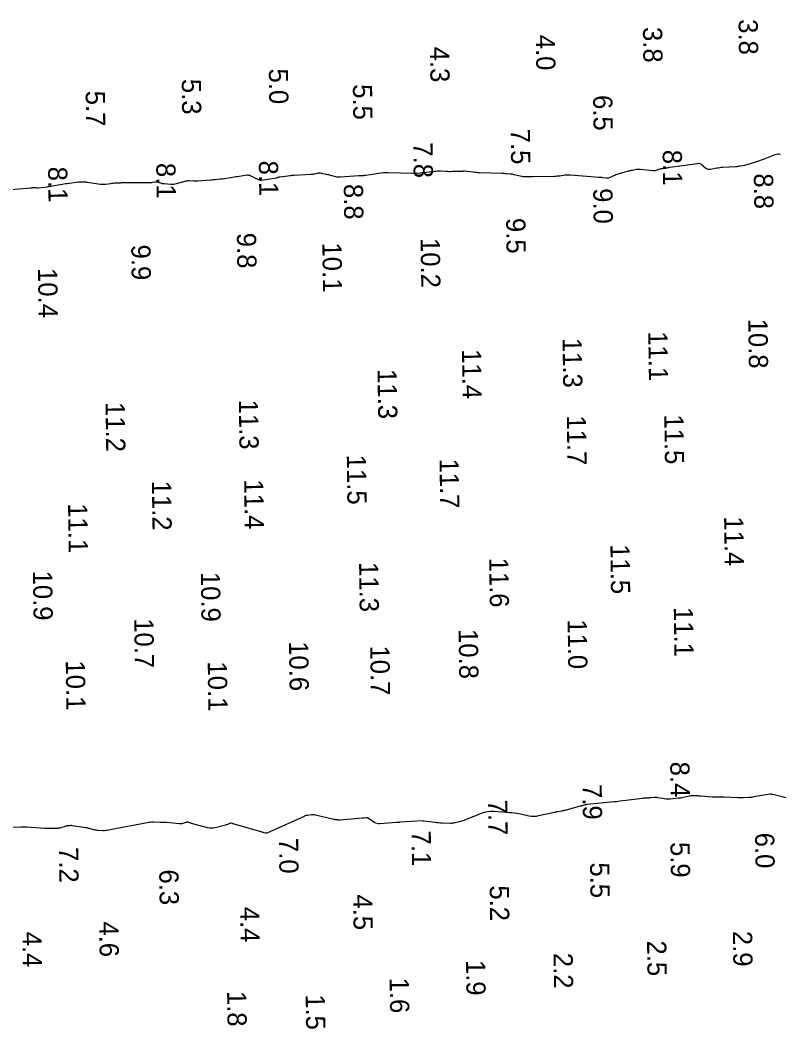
# Model space of a CAD drawing. Extents: x 1023796 to 1112670, y 656573 to 837340.
# Drawn here: x 1103951.4 to 1104050.2, y 697354.6 to 697486 of the extents above; entities that cross this region are included whole.
import ezdxf

# ---------------------------------------------------------------- set-up
doc = ezdxf.new("R2010")
doc.units = 0
doc.layers.add('V-CHAN-CONT-8FT', color=7, linetype='Continuous')
doc.layers.add('V-TOPO-SOUN', color=7, linetype='Continuous')

msp = doc.modelspace()

# ---------------------------------------------------------------- linework, layer by layer
at = {"layer": 'V-CHAN-CONT-8FT'}
for points in [[(1103950.22, 697463.92), (1103952.73, 697464.16), (1103952.79, 697464.16), (1103952.85, 697464.17), (1103952.91, 697464.17), (1103952.97, 697464.18), (1103953.28, 697464.2), (1103953.31, 697464.2), (1103953.34, 697464.2), (1103953.37, 697464.19), (1103953.4, 697464.18), (1103953.51, 697464.15), (1103953.54, 697464.14), (1103953.57, 697464.14), (1103953.6, 697464.13), (1103953.62, 697464.14), (1103954.62, 697464.26), (1103954.79, 697464.28), (1103954.97, 697464.31), (1103955.14, 697464.33), (1103955.31, 697464.36), (1103956.82, 697464.62), (1103957.05, 697464.66), (1103957.28, 697464.7), (1103957.5, 697464.73), (1103957.73, 697464.76), (1103958.97, 697464.92), (1103959.03, 697464.92), (1103959.1, 697464.93), (1103959.17, 697464.93), (1103959.23, 697464.93), (1103959.53, 697464.93), (1103959.58, 697464.93), (1103959.62, 697464.93), (1103959.67, 697464.93), (1103959.72, 697464.93), (1103959.9, 697464.92), (1103959.94, 697464.92), (1103959.99, 697464.91), (1103960.03, 697464.91), (1103960.08, 697464.9), (1103961.81, 697464.65), (1103961.98, 697464.63), (1103962.15, 697464.63), (1103962.31, 697464.63), (1103962.48, 697464.65), (1103963.15, 697464.74), (1103963.31, 697464.76), (1103963.48, 697464.78), (1103963.64, 697464.79), (1103963.8, 697464.8), (1103964.45, 697464.83), (1103964.62, 697464.84), (1103964.78, 697464.84), (1103964.94, 697464.84), (1103965.11, 697464.85), (1103968.3, 697464.85), (1103968.37, 697464.86), (1103968.44, 697464.86), (1103968.51, 697464.87), (1103968.58, 697464.88), (1103968.86, 697464.95), (1103968.93, 697464.96), (1103969, 697464.96), (1103969.07, 697464.95), (1103969.14, 697464.94), (1103969.65, 697464.79), (1103969.76, 697464.77), (1103969.87, 697464.74), (1103969.98, 697464.73), (1103970.09, 697464.71), (1103970.99, 697464.63), (1103971.18, 697464.62), (1103971.36, 697464.63), (1103971.55, 697464.66), (1103971.73, 697464.7), (1103972.84, 697465.03), (1103972.97, 697465.07), (1103973.1, 697465.09), (1103973.24, 697465.1), (1103973.38, 697465.1), (1103973.92, 697465.06), (1103974.06, 697465.06), (1103974.2, 697465.06), (1103974.34, 697465.06), (1103974.47, 697465.07), (1103976.13, 697465.2), (1103976.29, 697465.21), (1103976.44, 697465.23), (1103976.6, 697465.24), (1103976.76, 697465.26), (1103977.39, 697465.32), (1103977.54, 697465.33), (1103977.7, 697465.35), (1103977.86, 697465.37), (1103978.01, 697465.39), (1103979.01, 697465.55), (1103979.23, 697465.59), (1103979.44, 697465.62), (1103979.66, 697465.65), (1103979.87, 697465.68), (1103980.9, 697465.83), (1103981.03, 697465.83), (1103981.15, 697465.82), (1103981.28, 697465.79), (1103981.4, 697465.74), (1103981.98, 697465.42), (1103982.04, 697465.39), (1103982.11, 697465.36), (1103982.17, 697465.33), (1103982.23, 697465.31), (1103982.48, 697465.2), (1103982.55, 697465.18), (1103982.61, 697465.16), (1103982.68, 697465.16), (1103982.75, 697465.17), (1103984.72, 697465.48), (1103984.76, 697465.49), (1103984.8, 697465.5), (1103984.83, 697465.51), (1103984.87, 697465.52), (1103985.02, 697465.57), (1103985.06, 697465.59), (1103985.09, 697465.6), (1103985.13, 697465.6), (1103985.17, 697465.61), (1103986.22, 697465.74), (1103986.41, 697465.76), (1103986.6, 697465.78), (1103986.79, 697465.79), (1103986.97, 697465.8), (1103989.26, 697465.92), (1103989.36, 697465.93), (1103989.47, 697465.94), (1103989.58, 697465.96), (1103989.68, 697465.98), (1103990.1, 697466.07), (1103990.21, 697466.09), (1103990.32, 697466.1), (1103990.42, 697466.09), (1103990.53, 697466.08), (1103991.19, 697465.94), (1103991.33, 697465.91), (1103991.48, 697465.88), (1103991.62, 697465.85), (1103991.77, 697465.81), (1103992.42, 697465.64), (1103992.58, 697465.61), (1103992.74, 697465.59), (1103992.9, 697465.58), (1103993.06, 697465.59), (1103995.43, 697465.75), (1103995.51, 697465.76), (1103995.59, 697465.76), (1103995.67, 697465.76), (1103995.75, 697465.77), (1103996.07, 697465.78), (1103996.15, 697465.78), (1103996.23, 697465.79), (1103996.31, 697465.8), (1103996.38, 697465.81), (1103998.04, 697466.08), (1103998.35, 697466.12), (1103998.65, 697466.15), (1103998.96, 697466.16), (1103999.26, 697466.16), (1104002.46, 697466.06), (1104002.59, 697466.06), (1104002.71, 697466.06), (1104002.84, 697466.06), (1104002.96, 697466.07), (1104003.46, 697466.12), (1104003.58, 697466.13), (1104003.71, 697466.14), (1104003.83, 697466.15), (1104003.95, 697466.17), (1104005.33, 697466.33), (1104005.51, 697466.34), (1104005.7, 697466.35), (1104005.88, 697466.36), (1104006.07, 697466.35), (1104006.82, 697466.31), (1104007, 697466.31), (1104007.19, 697466.3), (1104007.38, 697466.3), (1104007.56, 697466.31), (1104008.95, 697466.34), (1104008.97, 697466.34), (1104008.99, 697466.34), (1104009.01, 697466.35), (1104009.03, 697466.35), (1104009.12, 697466.36), (1104009.14, 697466.36), (1104009.16, 697466.36), (1104009.18, 697466.36), (1104009.2, 697466.36), (1104010.35, 697466.23), (1104010.55, 697466.21), (1104010.75, 697466.19), (1104010.95, 697466.17), (1104011.15, 697466.17), (1104014.08, 697466.06), (1104014.22, 697466.05), (1104014.35, 697466.05), (1104014.48, 697466.04), (1104014.61, 697466.03), (1104015.13, 697465.99), (1104015.26, 697465.98), (1104015.39, 697465.96), (1104015.51, 697465.94), (1104015.64, 697465.91), (1104016.67, 697465.67), (1104016.79, 697465.64), (1104016.9, 697465.63), (1104017.02, 697465.62), (1104017.14, 697465.62), (1104017.6, 697465.63), (1104017.72, 697465.63), (1104017.84, 697465.63), (1104017.96, 697465.63), (1104018.08, 697465.64), (1104020.89, 697465.68), (1104021.07, 697465.69), (1104021.25, 697465.7), (1104021.43, 697465.72), (1104021.6, 697465.74), (1104022.31, 697465.83), (1104022.48, 697465.85), (1104022.66, 697465.86), (1104022.84, 697465.86), (1104023.01, 697465.85), (1104026.69, 697465.56), (1104026.81, 697465.55), (1104026.93, 697465.54), (1104027.05, 697465.53), (1104027.17, 697465.51), (1104027.64, 697465.44), (1104027.76, 697465.43), (1104027.87, 697465.44), (1104027.98, 697465.47), (1104028.09, 697465.51), (1104028.76, 697465.82), (1104028.9, 697465.89), (1104029.05, 697465.95), (1104029.21, 697466), (1104029.36, 697466.04), (1104030.54, 697466.35), (1104030.67, 697466.39), (1104030.8, 697466.42), (1104030.92, 697466.44), (1104031.05, 697466.47), (1104031.57, 697466.57), (1104031.7, 697466.59), (1104031.83, 697466.6), (1104031.95, 697466.6), (1104032.08, 697466.59), (1104033.73, 697466.41), (1104033.75, 697466.41), (1104033.77, 697466.41), (1104033.8, 697466.41), (1104033.82, 697466.41), (1104033.92, 697466.41), (1104033.95, 697466.42), (1104033.97, 697466.42), (1104033.99, 697466.43), (1104034.02, 697466.43), (1104034.56, 697466.6), (1104034.66, 697466.63), (1104034.76, 697466.65), (1104034.86, 697466.67), (1104034.96, 697466.69), (1104035.45, 697466.76), (1104035.57, 697466.78), (1104035.69, 697466.8), (1104035.8, 697466.81), (1104035.92, 697466.83), (1104039.51, 697467.34), (1104039.68, 697467.35), (1104039.83, 697467.32), (1104039.98, 697467.27), (1104040.11, 697467.17), (1104040.63, 697466.74), (1104040.77, 697466.65), (1104040.91, 697466.6), (1104041.06, 697466.58), (1104041.23, 697466.59), (1104042.05, 697466.75), (1104042.24, 697466.78), (1104042.43, 697466.81), (1104042.63, 697466.83), (1104042.82, 697466.84), (1104044.49, 697466.93), (1104044.64, 697466.94), (1104044.79, 697466.96), (1104044.94, 697466.98), (1104045.09, 697467.01), (1104045.69, 697467.12), (1104045.84, 697467.15), (1104045.99, 697467.19), (1104046.13, 697467.23), (1104046.28, 697467.28), (1104047.4, 697467.65), (1104047.64, 697467.73), (1104047.87, 697467.81), (1104048.11, 697467.9), (1104048.34, 697467.99), (1104049.62, 697468.49), (1104049.79, 697468.55), (1104049.97, 697468.57), (1104050.16, 697468.57), (1104050.34, 697468.54)], [(1104051.07, 697384.71), (1104049.34, 697385.14), (1104049.31, 697385.15), (1104049.28, 697385.15), (1104049.25, 697385.16), (1104049.22, 697385.17), (1104049.11, 697385.21), (1104049.08, 697385.21), (1104049.05, 697385.22), (1104049.02, 697385.22), (1104048.99, 697385.21), (1104046.88, 697384.84), (1104046.71, 697384.81), (1104046.54, 697384.78), (1104046.37, 697384.77), (1104046.2, 697384.76), (1104045.51, 697384.72), (1104045.33, 697384.71), (1104045.16, 697384.71), (1104044.99, 697384.71), (1104044.82, 697384.72), (1104043.01, 697384.81), (1104042.89, 697384.82), (1104042.76, 697384.82), (1104042.63, 697384.82), (1104042.5, 697384.82), (1104041.98, 697384.81), (1104041.85, 697384.81), (1104041.72, 697384.81), (1104041.59, 697384.82), (1104041.47, 697384.82), (1104039.95, 697384.95), (1104039.82, 697384.96), (1104039.7, 697384.96), (1104039.58, 697384.97), (1104039.46, 697384.98), (1104038.96, 697385), (1104038.84, 697385), (1104038.72, 697384.99), (1104038.6, 697384.98), (1104038.48, 697384.95), (1104037.72, 697384.77), (1104037.55, 697384.74), (1104037.38, 697384.7), (1104037.22, 697384.68), (1104037.05, 697384.66), (1104035.95, 697384.54), (1104035.77, 697384.53), (1104035.59, 697384.53), (1104035.41, 697384.54), (1104035.23, 697384.57), (1104034.37, 697384.74), (1104034.26, 697384.76), (1104034.15, 697384.77), (1104034.04, 697384.77), (1104033.93, 697384.76), (1104033.45, 697384.72), (1104033.36, 697384.71), (1104033.27, 697384.71), (1104033.18, 697384.7), (1104033.09, 697384.7), (1104032.73, 697384.69), (1104032.64, 697384.68), (1104032.55, 697384.67), (1104032.46, 697384.67), (1104032.37, 697384.65), (1104030.2, 697384.36), (1104029.81, 697384.31), (1104029.42, 697384.27), (1104029.03, 697384.22), (1104028.63, 697384.19), (1104025.22, 697383.86), (1104025.14, 697383.85), (1104025.07, 697383.84), (1104024.99, 697383.82), (1104024.91, 697383.8), (1104024.5, 697383.67), (1104024.48, 697383.67), (1104024.46, 697383.66), (1104024.44, 697383.66), (1104024.42, 697383.65), (1104024.34, 697383.64), (1104024.32, 697383.63), (1104024.3, 697383.63), (1104024.28, 697383.62), (1104024.26, 697383.62), (1104022.26, 697383.09), (1104022.15, 697383.07), (1104022.04, 697383.04), (1104021.93, 697383.02), (1104021.82, 697383), (1104021.37, 697382.92), (1104021.26, 697382.9), (1104021.15, 697382.88), (1104021.04, 697382.85), (1104020.93, 697382.83), (1104018.84, 697382.36), (1104018.52, 697382.31), (1104018.21, 697382.29), (1104017.89, 697382.31), (1104017.58, 697382.35), (1104016.32, 697382.62), (1104016, 697382.68), (1104015.69, 697382.73), (1104015.37, 697382.77), (1104015.05, 697382.79), (1104013.06, 697382.93), (1104012.63, 697382.93), (1104012.2, 697382.89), (1104011.78, 697382.8), (1104011.37, 697382.67), (1104009.13, 697381.79), (1104008.99, 697381.74), (1104008.85, 697381.69), (1104008.7, 697381.65), (1104008.55, 697381.61), (1104007.96, 697381.46), (1104007.81, 697381.43), (1104007.66, 697381.41), (1104007.51, 697381.4), (1104007.36, 697381.4), (1104006.29, 697381.43), (1104006.06, 697381.44), (1104005.83, 697381.46), (1104005.6, 697381.48), (1104005.37, 697381.51), (1104003.9, 697381.7), (1104003.89, 697381.7), (1104003.88, 697381.7), (1104003.88, 697381.7), (1104003.87, 697381.7), (1104003.84, 697381.71), (1104003.84, 697381.72), (1104003.83, 697381.72), (1104003.82, 697381.72), (1104003.81, 697381.72), (1104000.78, 697381.54), (1104000.75, 697381.53), (1104000.72, 697381.53), (1104000.69, 697381.53), (1104000.66, 697381.52), (1104000.52, 697381.51), (1104000.5, 697381.5), (1104000.49, 697381.5), (1104000.48, 697381.5), (1104000.47, 697381.5), (1104000.42, 697381.5), (1104000.39, 697381.49), (1104000.37, 697381.49), (1103998.19, 697381.33), (1103998, 697381.33), (1103997.83, 697381.36), (1103997.65, 697381.42), (1103997.49, 697381.51), (1103996.64, 697382.06), (1103996.58, 697382.09), (1103996.53, 697382.11), (1103996.46, 697382.12), (1103996.4, 697382.12), (1103996.14, 697382.09), (1103996.08, 697382.09), (1103996.01, 697382.08), (1103995.95, 697382.07), (1103995.88, 697382.07), (1103992.97, 697381.83), (1103992.91, 697381.83), (1103992.84, 697381.83), (1103992.77, 697381.83), (1103992.71, 697381.84), (1103992.44, 697381.87), (1103992.37, 697381.88), (1103992.31, 697381.89), (1103992.24, 697381.91), (1103992.18, 697381.92), (1103989.8, 697382.47), (1103989.67, 697382.49), (1103989.55, 697382.5), (1103989.43, 697382.5), (1103989.3, 697382.5), (1103988.81, 697382.44), (1103988.68, 697382.42), (1103988.56, 697382.4), (1103988.44, 697382.36), (1103988.33, 697382.31), (1103983.48, 697380.14), (1103983.44, 697380.12), (1103983.4, 697380.11), (1103983.36, 697380.11), (1103983.31, 697380.12), (1103983.12, 697380.16), (1103983.09, 697380.17), (1103983.05, 697380.18), (1103983.02, 697380.19), (1103982.99, 697380.2), (1103982.87, 697380.26), (1103982.83, 697380.27), (1103982.8, 697380.28), (1103982.77, 697380.29), (1103982.74, 697380.3), (1103979.21, 697381.3), (1103979.16, 697381.31), (1103979.12, 697381.33), (1103979.07, 697381.34), (1103979.02, 697381.36), (1103978.83, 697381.42), (1103978.78, 697381.43), (1103978.73, 697381.43), (1103978.69, 697381.42), (1103978.64, 697381.4), (1103978.36, 697381.27), (1103978.29, 697381.25), (1103978.23, 697381.22), (1103978.16, 697381.2), (1103978.1, 697381.18), (1103976.74, 697380.81), (1103976.5, 697380.76), (1103976.25, 697380.75), (1103976, 697380.76), (1103975.76, 697380.82), (1103973.69, 697381.39), (1103973.63, 697381.41), (1103973.57, 697381.43), (1103973.51, 697381.44), (1103973.45, 697381.46), (1103973.21, 697381.54), (1103973.15, 697381.55), (1103973.09, 697381.55), (1103973.03, 697381.55), (1103972.97, 697381.53), (1103972.49, 697381.38), (1103972.39, 697381.35), (1103972.29, 697381.34), (1103972.19, 697381.33), (1103972.08, 697381.33), (1103970.4, 697381.49), (1103970.2, 697381.5), (1103969.99, 697381.52), (1103969.78, 697381.52), (1103969.57, 697381.53), (1103968.73, 697381.55), (1103968.52, 697381.54), (1103968.32, 697381.53), (1103968.11, 697381.51), (1103967.9, 697381.47), (1103962.86, 697380.49), (1103962.69, 697380.46), (1103962.52, 697380.45), (1103962.36, 697380.44), (1103962.19, 697380.44), (1103961.44, 697380.48), (1103961.31, 697380.49), (1103961.18, 697380.51), (1103961.05, 697380.54), (1103960.92, 697380.57), (1103960.41, 697380.71), (1103960.28, 697380.74), (1103960.16, 697380.77), (1103960.03, 697380.8), (1103959.9, 697380.82), (1103958.13, 697381.09), (1103958.06, 697381.1), (1103957.98, 697381.1), (1103957.9, 697381.1), (1103957.83, 697381.09), (1103957.52, 697381.07), (1103957.44, 697381.06), (1103957.37, 697381.04), (1103957.29, 697381.02), (1103957.22, 697381), (1103956.65, 697380.82), (1103956.54, 697380.79), (1103956.42, 697380.76), (1103956.29, 697380.75), (1103956.17, 697380.74), (1103955.29, 697380.71), (1103955.11, 697380.71), (1103954.92, 697380.71), (1103954.73, 697380.72), (1103954.55, 697380.73), (1103952.23, 697380.91), (1103952.16, 697380.92), (1103952.1, 697380.92), (1103952.04, 697380.92), (1103951.98, 697380.92), (1103951.74, 697380.91), (1103951.67, 697380.9), (1103951.61, 697380.9), (1103951.55, 697380.9), (1103951.49, 697380.9), (1103950, 697380.88)]]:
    msp.add_lwpolyline(points, dxfattribs=at)

# ---------------------------------------------------------------- texts
at = {"layer": 'V-TOPO-SOUN'}
for s, p in [('3.8', (1104044.87, 697486.11)), ('3.8', (1104032.43, 697485.09)), ('4.0', (1104018.48, 697484.08)), ('4.3', (1104004.71, 697482.53)), ('5.0', (1103983.73, 697479.68)), ('5.3', (1103972.39, 697478.33)), ('5.5', (1103994.67, 697477.64)), ('5.7', (1103959.89, 697476.79)), ('6.5', (1104025.94, 697476.23)), ('7.5', (1104015.21, 697471.84)), ('7.8', (1104002.54, 697470.07)), ('8.1', (1104034.99, 697469.1)), ('8.1', (1103982.43, 697467.69)), ('8.1', (1103955, 697466.9)), ('8.1', (1103969.08, 697467.39)), ('8.8', (1104046.87, 697466.03)), ('8.8', (1103993.49, 697464.65)), ('9.0', (1104025.96, 697464.1)), ('9.5', (1104014.62, 697460.22)), ('9.8', (1103979.58, 697458.29)), ('10.2 ', (1104003.49, 697457.61)), ('9.9', (1103965.83, 697456.75)), ('10.1 ', (1103990.7, 697457.03)), ('10.4 ', (1103953.69, 697453.7)), ('10.8 ', (1104046.14, 697447.11)), ('11.1 ', (1104033.12, 697445.48)), ('11.3 ', (1104021.96, 697444.61)), ('11.4 ', (1104008.87, 697443.14)), ('11.3 ', (1103997.88, 697440.54)), ('11.2 ', (1103962.48, 697436.25)), ('11.3 ', (1103979.83, 697436.57)), ('11.7 ', (1104022.52, 697434.51)), ('11.5 ', (1104035.21, 697434.64)), ('11.5 ', (1103993.88, 697429.39)), ('11.7 ', (1104005.95, 697428.9)), ('11.2 ', (1103968.51, 697426.01)), ('11.4 ', (1103980.52, 697426.17)), ('11.1 ', (1103957.6, 697423.08)), ('11.4 ', (1104042.99, 697421.38)), ('11.5 ', (1104028.19, 697417.74)), ('11.3 ', (1103995.48, 697415.41)), ('11.6 ', (1104012.41, 697416)), ('10.9 ', (1103953.03, 697414.3)), ('10.9 ', (1103974.88, 697414.13)), ('11.1 ', (1104036.44, 697409.56)), ('10.7 ', (1103966.22, 697408.1)), ('11.0 ', (1104022.62, 697407.97)), ('10.8 ', (1104008.44, 697406.69)), ('10.6 ', (1103986.36, 697405.11)), ('10.7 ', (1103996.93, 697404.55)), ('10.1 ', (1103957.3, 697402.6)), ('10.1 ', (1103975.78, 697402.47)), ('8.4', (1104035.98, 697389.42)), ('7.9', (1104024.56, 697386.5)), ('7.7', (1104012.26, 697384.47)), ('7.1', (1104002.31, 697380.45)), ('6.0', (1104047.02, 697380.17)), ('7.2', (1103956.42, 697378.3)), ('7.0', (1103985.05, 697379.48)), ('5.9', (1104036.01, 697378.96)), ('5.5', (1104025.54, 697376.3)), ('6.3', (1103969.47, 697375.38)), ('5.2', (1104012.48, 697373.31)), ('4.5', (1103994.7, 697372.13)), ('4.4', (1103980, 697370.53)), ('4.6', (1103961.66, 697368.62)), ('4.4', (1103951.66, 697367.28)), ('2.9', (1104044.14, 697367.38)), ('2.5', (1104032.96, 697366.13)), ('2.2', (1104020.79, 697364.52)), ('1.9', (1104009.4, 697363.6)), ('1.6', (1103999.46, 697361.3)), ('1.8', (1103978.3, 697359.57)), ('1.5', (1103988.53, 697359.14))]:
    msp.add_text(s, height=2.5, rotation=270.7798, dxfattribs=at).set_placement(p)

doc.saveas('drawing.dxf')
